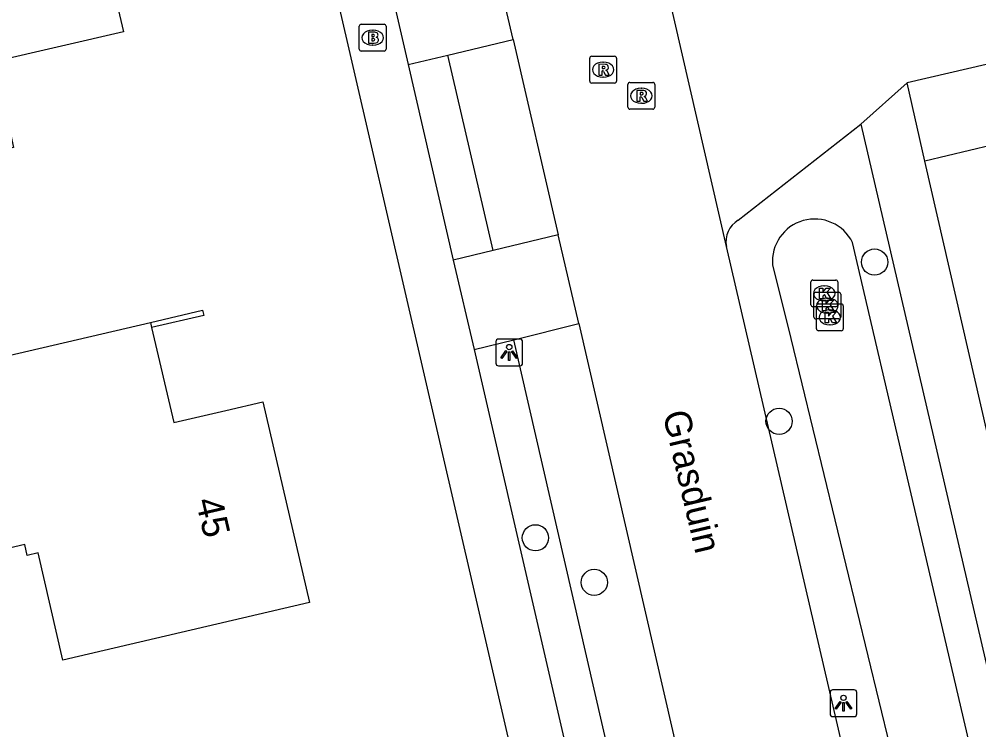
# Model space of a CAD drawing. Extents: x 156414 to 157775, y 382335 to 383765.
# Drawn here: x 156659.19 to 156694.98, y 382840.13 to 382866.65 of the extents above; entities that cross this region are included whole.
import ezdxf

# ---------------------------------------------------------------- set-up
doc = ezdxf.new("R2010")
doc.units = 0
for name, color, linetype in [('IMGEO_Boom', 7, 'Continuous'), ('IMGEO_Brandkraan', 7, 'Continuous'), ('IMGEO_Greppel_droge_sloot', 7, 'Continuous'), ('IMGEO_Kolk', 7, 'Continuous'), ('IMGEO_Lichtpunt', 7, 'Continuous'), ('IMGEO_Muur', 7, 'Continuous'), ('IMGEO_Openbare_ruimte_label', 7, 'Continuous'), ('IMGEO_Pand', 7, 'Continuous'), ('IMGEO_Pand_nummerreeks', 7, 'Continuous'), ('IMGEO_Parkeervlak_halfverhard', 7, 'Continuous'), ('IMGEO_Rijbaan_lokaal_gesloten', 7, 'Continuous'), ('IMGEO_Rijbaan_lokaal_open', 7, 'Continuous'), ('IMGEO_Rioolput', 7, 'Continuous'), ('IMGEO_Voetpad_open', 7, 'Continuous')]:
    doc.layers.add(name, color=color, linetype=linetype)

msp = doc.modelspace()

# ---------------------------------------------------------------- linework, layer by layer
at = {"layer": 'IMGEO_Boom'}
for centre in [(156691.092, 382857.584), (156687.53, 382851.641), (156678.441, 382847.293), (156680.636, 382845.63)]:
    msp.add_circle(centre, 0.489, dxfattribs=at)
at = {"layer": 'IMGEO_Brandkraan'}
for p, q in [((156671.87, 382865.534), (156671.87, 382866.386)), ((156671.945, 382866.46), (156672.797, 382866.46)), ((156672.871, 382866.386), (156672.871, 382865.534)), ((156672.358, 382866.24), (156672.383, 382866.24)), ((156672.381, 382865.68), (156672.356, 382865.68)), ((156672.797, 382865.46), (156671.945, 382865.46))]:
    msp.add_line(p, q, dxfattribs=at)
for points in [[(156671.87, 382865.534), (156671.87, 382866.386)], [(156671.945, 382866.46), (156672.797, 382866.46)], [(156672.871, 382866.386), (156672.871, 382865.534)], [(156672.218, 382866.16), (156672.218, 382865.76), (156672.431, 382865.76)], [(156672.449, 382866.16), (156672.218, 382866.16)], [(156672.397, 382866.079), (156672.343, 382866.079), (156672.343, 382866.003)], [(156672.343, 382866.003), (156672.396, 382866.003)], [(156672.405, 382865.927), (156672.343, 382865.927), (156672.343, 382865.846)], [(156672.343, 382865.846), (156672.405, 382865.846)], [(156672.797, 382865.46), (156671.945, 382865.46)]]:
    msp.add_lwpolyline(points, dxfattribs=at)
for centre, radius, start, end in [((156671.947, 382866.384), 0.0765, 91.552, 178.448), ((156671.947, 382866.384), 0.0765, 91.552, 178.448), ((156672.795, 382866.384), 0.0765, 1.552, 88.448), ((156672.795, 382866.384), 0.0765, 1.552, 88.448), ((156672.398, 382866.041), 0.0379, 267.8285, 90.9355), ((156672.453, 382866.015), 0.145, 59.4692, 91.5367), ((156672.478, 382866.062), 0.0922, 285.5137, 58.1501), ((156672.406, 382865.886), 0.0404, 269.8759, 90.5077), ((156672.437, 382866.011), 0.251, 268.6676, 293.5347), ((156672.483, 382865.87), 0.105, 301.3115, 78.989), ((156671.947, 382865.536), 0.0765, 181.552, 268.448), ((156671.947, 382865.536), 0.0765, 181.552, 268.448), ((156672.795, 382865.536), 0.0765, 271.552, 358.448), ((156672.795, 382865.536), 0.0765, 271.552, 358.448)]:
    msp.add_arc(centre, radius, start, end, dxfattribs=at)
for centre, major_axis, ratio, start_param, end_param in [((156672.357, 382865.96), (-0.387, 0.002), 0.722429, 4.712389, 7.853982), ((156672.382, 382865.96), (-0.39, 0.002), 0.717154, 1.570796, 4.712389)]:
    msp.add_ellipse(centre, major_axis=major_axis, ratio=ratio, start_param=start_param, end_param=end_param, dxfattribs=at)
at = {"layer": 'IMGEO_Greppel_droge_sloot'}
for points in [[(156700.775, 382813.277), (156690.268, 382858.316)], [(156687.287, 382857.481), (156687.968, 382854.727), (156697.816, 382814.122), (156698.079, 382811.561)]]:
    msp.add_lwpolyline(points, dxfattribs=at)
msp.add_arc((156688.857, 382857.615), 1.576, 26.4275, 184.8684, dxfattribs=at)
at = {"layer": 'IMGEO_Kolk'}
for p, q in [((156688.715, 382855.989), (156688.715, 382856.841)), ((156688.79, 382856.915), (156689.642, 382856.915)), ((156689.203, 382856.695), (156689.228, 382856.695)), ((156689.716, 382856.841), (156689.716, 382855.989)), ((156688.829, 382855.534), (156688.829, 382856.386)), ((156688.904, 382856.46), (156689.756, 382856.46)), ((156689.83, 382856.386), (156689.83, 382855.534)), ((156688.999, 382856.02), (156689.851, 382856.02)), ((156689.226, 382856.135), (156689.201, 382856.135)), ((156689.317, 382856.24), (156689.342, 382856.24)), ((156689.642, 382855.915), (156688.79, 382855.915)), ((156688.924, 382855.094), (156688.924, 382855.946)), ((156689.34, 382855.68), (156689.315, 382855.68)), ((156689.412, 382855.8), (156689.437, 382855.8)), ((156689.925, 382855.946), (156689.925, 382855.094)), ((156689.756, 382855.46), (156688.904, 382855.46)), ((156689.435, 382855.24), (156689.41, 382855.24)), ((156689.851, 382855.02), (156688.999, 382855.02))]:
    msp.add_line(p, q, dxfattribs=at)
for points in [[(156688.715, 382855.989), (156688.715, 382856.841)], [(156688.79, 382856.915), (156689.642, 382856.915)], [(156689.716, 382856.841), (156689.716, 382855.989)], [(156688.829, 382855.534), (156688.829, 382856.386)], [(156688.904, 382856.46), (156689.756, 382856.46)], [(156689.036, 382856.615), (156689.159, 382856.615), (156689.159, 382856.464), (156689.289, 382856.615), (156689.453, 382856.615), (156689.307, 382856.464), (156689.46, 382856.215), (156689.308, 382856.215), (156689.223, 382856.379), (156689.159, 382856.312), (156689.159, 382856.215), (156689.036, 382856.215), (156689.036, 382856.615)], [(156689.83, 382856.386), (156689.83, 382855.534)], [(156688.999, 382856.02), (156689.851, 382856.02)], [(156689.15, 382856.16), (156689.273, 382856.16), (156689.273, 382856.009), (156689.403, 382856.16), (156689.567, 382856.16), (156689.421, 382856.009), (156689.574, 382855.76), (156689.422, 382855.76), (156689.337, 382855.924), (156689.273, 382855.857), (156689.273, 382855.76), (156689.15, 382855.76), (156689.15, 382856.16)], [(156689.642, 382855.915), (156688.79, 382855.915)], [(156688.924, 382855.094), (156688.924, 382855.946)], [(156689.245, 382855.72), (156689.368, 382855.72), (156689.368, 382855.569), (156689.498, 382855.72), (156689.662, 382855.72), (156689.516, 382855.569), (156689.669, 382855.32), (156689.517, 382855.32), (156689.432, 382855.484), (156689.368, 382855.417), (156689.368, 382855.32), (156689.245, 382855.32), (156689.245, 382855.72)], [(156689.925, 382855.946), (156689.925, 382855.094)], [(156689.756, 382855.46), (156688.904, 382855.46)], [(156689.851, 382855.02), (156688.999, 382855.02)]]:
    msp.add_lwpolyline(points, dxfattribs=at)
for centre, start, end in [((156688.792, 382856.839), 91.552, 178.448), ((156688.792, 382856.839), 91.552, 178.448), ((156689.64, 382856.839), 1.552, 88.448), ((156689.64, 382856.839), 1.552, 88.448), ((156688.906, 382856.384), 91.552, 178.448), ((156688.906, 382856.384), 91.552, 178.448), ((156689.754, 382856.384), 1.552, 88.448), ((156689.754, 382856.384), 1.552, 88.448), ((156688.792, 382855.991), 181.552, 268.448), ((156688.792, 382855.991), 181.552, 268.448), ((156689.001, 382855.944), 91.552, 178.448), ((156689.001, 382855.944), 91.552, 178.448), ((156689.64, 382855.991), 271.552, 358.448), ((156689.64, 382855.991), 271.552, 358.448), ((156689.849, 382855.944), 1.552, 88.448), ((156689.849, 382855.944), 1.552, 88.448), ((156688.906, 382855.536), 181.552, 268.448), ((156688.906, 382855.536), 181.552, 268.448), ((156689.754, 382855.536), 271.552, 358.448), ((156689.754, 382855.536), 271.552, 358.448), ((156689.001, 382855.096), 181.552, 268.448), ((156689.001, 382855.096), 181.552, 268.448), ((156689.849, 382855.096), 271.552, 358.448), ((156689.849, 382855.096), 271.552, 358.448)]:
    msp.add_arc(centre, 0.0765, start, end, dxfattribs=at)
for centre, major_axis, ratio, start_param, end_param in [((156689.202, 382856.415), (-0.387, 0.002), 0.722429, 4.712389, 7.853982), ((156689.227, 382856.415), (-0.39, 0.002), 0.717154, 1.570796, 4.712389), ((156689.316, 382855.96), (-0.387, 0.002), 0.722429, 4.712389, 7.853982), ((156689.341, 382855.96), (-0.39, 0.002), 0.717154, 1.570796, 4.712389), ((156689.411, 382855.52), (-0.387, 0.002), 0.722429, 4.712389, 7.853982), ((156689.436, 382855.52), (-0.39, 0.002), 0.717154, 1.570796, 4.712389)]:
    msp.add_ellipse(centre, major_axis=major_axis, ratio=ratio, start_param=start_param, end_param=end_param, dxfattribs=at)
at = {"layer": 'IMGEO_Lichtpunt'}
for p, q in [((156676.965, 382854.614), (156676.965, 382853.807)), ((156676.965, 382854.614), (156676.965, 382853.807)), ((156677.867, 382854.709), (156677.059, 382854.709)), ((156677.867, 382854.709), (156677.059, 382854.709)), ((156677.961, 382853.807), (156677.961, 382854.614)), ((156677.961, 382853.807), (156677.961, 382854.614)), ((156677.059, 382853.713), (156677.867, 382853.713)), ((156677.059, 382853.713), (156677.867, 382853.713)), ((156689.434, 382841.524), (156689.434, 382840.717)), ((156689.434, 382841.524), (156689.434, 382840.717)), ((156690.336, 382841.619), (156689.528, 382841.619)), ((156690.336, 382841.619), (156689.528, 382841.619)), ((156690.43, 382840.717), (156690.43, 382841.524)), ((156690.43, 382840.717), (156690.43, 382841.524)), ((156689.528, 382840.623), (156690.336, 382840.623)), ((156689.528, 382840.623), (156690.336, 382840.623))]:
    msp.add_line(p, q, dxfattribs=at)
for points in [[(156677.339, 382854.278), (156677.378, 382854.25), (156677.19, 382853.988), (156677.152, 382854.015), (156677.339, 382854.278)], [(156677.441, 382854.23), (156677.488, 382854.23), (156677.488, 382853.908), (156677.441, 382853.908), (156677.441, 382854.23)], [(156677.551, 382854.25), (156677.589, 382854.277), (156677.776, 382854.015), (156677.737, 382853.987), (156677.551, 382854.25)], [(156689.808, 382841.188), (156689.847, 382841.16), (156689.659, 382840.898), (156689.621, 382840.925), (156689.808, 382841.188)], [(156689.91, 382841.14), (156689.957, 382841.14), (156689.957, 382840.818), (156689.91, 382840.818), (156689.91, 382841.14)], [(156690.02, 382841.16), (156690.058, 382841.187), (156690.245, 382840.925), (156690.206, 382840.897), (156690.02, 382841.16)]]:
    msp.add_lwpolyline(points, dxfattribs=at)
for centre in [(156677.464, 382854.412), (156689.933, 382841.322)]:
    msp.add_circle(centre, 0.0994, dxfattribs=at)
for centre, start, end in [((156677.059, 382854.614), 90, 180), ((156677.059, 382854.614), 90, 180), ((156677.867, 382854.614), 0, 90), ((156677.867, 382854.614), 0, 90), ((156677.059, 382853.807), 180, 270), ((156677.059, 382853.807), 180, 270), ((156677.867, 382853.807), 270, 0), ((156677.867, 382853.807), 270, 360), ((156689.528, 382841.524), 90, 180), ((156689.528, 382841.524), 90, 180), ((156690.336, 382841.524), 0, 90), ((156690.336, 382841.524), 0, 90), ((156689.528, 382840.717), 180, 270), ((156689.528, 382840.717), 180, 270), ((156690.336, 382840.717), 270, 0), ((156690.336, 382840.717), 270, 360)]:
    msp.add_arc(centre, 0.0946, start, end, dxfattribs=at)
at = {"layer": 'IMGEO_Muur'}
msp.add_lwpolyline([(156664.08, 382855.333), (156666.027, 382855.787), (156666.073, 382855.593), (156664.125, 382855.139)], dxfattribs=at)
at = {"layer": 'IMGEO_Pand'}
for points in [[(156654.036, 382860.733), (156651.124, 382860.071), (156649.135, 382868.845), (156661.768, 382871.742), (156663.076, 382866.177), (156658.283, 382865.065), (156658.912, 382862.15), (156658.974, 382861.865), (156654.036, 382860.733)], [(156702.612, 382860.534), (156699.54, 382859.826), (156699.07, 382861.863), (156696.497, 382861.27), (156696.293, 382862.149), (156692.966, 382861.356)], [(156695.973, 382848.245), (156692.966, 382861.356)], [(156664.125, 382855.139), (156664.952, 382851.592), (156666.899, 382852.047), (156668.269, 382852.367), (156670.019, 382844.873), (156660.815, 382842.728), (156659.896, 382846.734), (156659.479, 382846.637), (156659.395, 382847.038), (156655.302, 382846.082), (156653.716, 382852.918), (156664.08, 382855.333)], [(156664.08, 382855.333), (156664.125, 382855.139)]]:
    msp.add_lwpolyline(points, dxfattribs=at)
at = {"layer": 'IMGEO_Parkeervlak_halfverhard'}
for points in [[(156676.86, 382858.017), (156675.176, 382865.309)], [(156682.565, 382833.258), (156677.631, 382854.687)]]:
    msp.add_lwpolyline(points, dxfattribs=at)
at = {"layer": 'IMGEO_Rijbaan_lokaal_gesloten'}
for points in [[(156685.565, 382858.168), (156682.815, 382870.13)], [(156677.608, 382865.89), (156676.82, 382869.3)], [(156677.608, 382865.89), (156679.291, 382858.601)], [(156680.059, 382855.286), (156679.291, 382858.601)], [(156697.184, 382808.091), (156685.565, 382858.168)], [(156680.059, 382855.286), (156684.998, 382833.835)]]:
    msp.add_lwpolyline(points, dxfattribs=at)
at = {"layer": 'IMGEO_Rijbaan_lokaal_open'}
for points in [[(156727.782, 382872.521), (156692.31, 382864.275)], [(156672.905, 382868.372), (156673.696, 382864.956)], [(156675.176, 382865.309), (156677.608, 382865.89)], [(156673.696, 382864.956), (156675.176, 382865.309)], [(156692.31, 382864.275), (156690.581, 382862.731)], [(156686.009, 382859.147), (156690.581, 382862.731)], [(156679.291, 382858.601), (156676.86, 382858.017)], [(156676.86, 382858.017), (156675.379, 382857.661)], [(156675.379, 382857.661), (156676.151, 382854.322)], [(156677.631, 382854.687), (156680.059, 382855.286)], [(156676.151, 382854.322), (156677.631, 382854.687)]]:
    msp.add_lwpolyline(points, dxfattribs=at)
msp.add_arc((156686.467, 382858.349), 0.92, 119.8392, 191.37, dxfattribs=at)
at = {"layer": 'IMGEO_Rioolput'}
for p, q in [((156680.541, 382865.266), (156681.393, 382865.266)), ((156680.466, 382864.34), (156680.466, 382865.192)), ((156680.954, 382865.046), (156680.979, 382865.046)), ((156681.467, 382865.192), (156681.467, 382864.34)), ((156681.393, 382864.266), (156680.541, 382864.266)), ((156680.977, 382864.486), (156680.952, 382864.486)), ((156681.892, 382863.365), (156681.892, 382864.217)), ((156681.967, 382864.291), (156682.819, 382864.291)), ((156682.893, 382864.217), (156682.893, 382863.365)), ((156682.38, 382864.071), (156682.405, 382864.071)), ((156682.403, 382863.511), (156682.378, 382863.511)), ((156682.819, 382863.291), (156681.967, 382863.291))]:
    msp.add_line(p, q, dxfattribs=at)
for points in [[(156680.541, 382865.266), (156681.393, 382865.266)], [(156680.466, 382864.34), (156680.466, 382865.192)], [(156681.055, 382864.964), (156680.803, 382864.966), (156680.803, 382864.566)], [(156681.467, 382865.192), (156681.467, 382864.34)], [(156680.803, 382864.566), (156680.927, 382864.566), (156680.927, 382864.728), (156680.938, 382864.728)], [(156680.981, 382864.885), (156680.927, 382864.885), (156680.927, 382864.804)], [(156680.927, 382864.804), (156680.979, 382864.804)], [(156680.985, 382864.699), (156681.056, 382864.566), (156681.196, 382864.566), (156681.131, 382864.692)], [(156681.393, 382864.266), (156680.541, 382864.266)], [(156681.892, 382863.365), (156681.892, 382864.217)], [(156681.967, 382864.291), (156682.819, 382864.291)], [(156682.893, 382864.217), (156682.893, 382863.365)], [(156682.481, 382863.989), (156682.229, 382863.991), (156682.229, 382863.591)], [(156682.407, 382863.91), (156682.353, 382863.91), (156682.353, 382863.829)], [(156682.229, 382863.591), (156682.353, 382863.591), (156682.353, 382863.753), (156682.364, 382863.753)], [(156682.353, 382863.829), (156682.405, 382863.829)], [(156682.411, 382863.724), (156682.482, 382863.591), (156682.622, 382863.591), (156682.557, 382863.717)], [(156682.819, 382863.291), (156681.967, 382863.291)]]:
    msp.add_lwpolyline(points, dxfattribs=at)
for centre, radius, start, end in [((156680.543, 382865.19), 0.0765, 91.552, 178.448), ((156680.543, 382865.19), 0.0765, 91.552, 178.448), ((156681.391, 382865.19), 0.0765, 1.552, 88.448), ((156681.391, 382865.19), 0.0765, 1.552, 88.448), ((156681.054, 382864.854), 0.109, 350.3612, 89.416), ((156680.937, 382864.675), 0.0533, 26.0293, 88.6989), ((156680.963, 382864.993), 0.19, 274.7715, 282.9687), ((156680.987, 382864.789), 0.0964, 77.0061, 93.1865), ((156681.001, 382864.846), 0.0378, 276.6634, 79.6772), ((156681.052, 382864.854), 0.112, 277.5842, 350.9817), ((156681.036, 382864.639), 0.108, 29.5134, 73.7905), ((156680.543, 382864.342), 0.0765, 181.552, 268.448), ((156680.543, 382864.342), 0.0765, 181.552, 268.448), ((156681.391, 382864.342), 0.0765, 271.552, 358.448), ((156681.391, 382864.342), 0.0765, 271.552, 358.448), ((156681.969, 382864.215), 0.0765, 91.552, 178.448), ((156681.969, 382864.215), 0.0765, 91.552, 178.448), ((156682.817, 382864.215), 0.0765, 1.552, 88.448), ((156682.817, 382864.215), 0.0765, 1.552, 88.448), ((156682.389, 382864.018), 0.19, 274.7715, 282.9687), ((156682.413, 382863.814), 0.0964, 77.0061, 93.1865), ((156682.427, 382863.871), 0.0378, 276.6634, 79.6772), ((156682.48, 382863.879), 0.109, 350.3612, 89.416), ((156682.478, 382863.879), 0.112, 277.5842, 350.9817), ((156682.363, 382863.7), 0.0533, 26.0293, 88.6989), ((156682.462, 382863.664), 0.108, 29.5134, 73.7905), ((156681.969, 382863.367), 0.0765, 181.552, 268.448), ((156681.969, 382863.367), 0.0765, 181.552, 268.448), ((156682.817, 382863.367), 0.0765, 271.552, 358.448), ((156682.817, 382863.367), 0.0765, 271.552, 358.448)]:
    msp.add_arc(centre, radius, start, end, dxfattribs=at)
for centre, major_axis, ratio, start_param, end_param in [((156680.953, 382864.766), (-0.387, 0.002), 0.722429, 4.712389, 7.853982), ((156680.978, 382864.766), (-0.39, 0.002), 0.717154, 1.570796, 4.712389), ((156682.379, 382863.791), (-0.387, 0.002), 0.722429, 4.712389, 7.853982), ((156682.404, 382863.791), (-0.39, 0.002), 0.717154, 1.570796, 4.712389)]:
    msp.add_ellipse(centre, major_axis=major_axis, ratio=ratio, start_param=start_param, end_param=end_param, dxfattribs=at)
at = {"layer": 'IMGEO_Voetpad_open'}
for points in [[(156694.882, 382764.275), (156665.21, 382892.732)], [(156673.696, 382864.956), (156675.379, 382857.661)], [(156692.966, 382861.356), (156692.31, 382864.275)], [(156690.581, 382862.731), (156695.754, 382840.457)], [(156676.151, 382854.322), (156681.088, 382832.908)]]:
    msp.add_lwpolyline(points, dxfattribs=at)

# ---------------------------------------------------------------- texts
at = {"layer": 'IMGEO_Openbare_ruimte_label'}
msp.add_text('Grasduin', height=1, rotation=283.2438, dxfattribs=at).set_placement((156683.181, 382851.93))
at = {"layer": 'IMGEO_Pand_nummerreeks'}
msp.add_text('45', height=1, rotation=283.1434, dxfattribs=at).set_placement((156665.763, 382848.68))

doc.saveas('drawing.dxf')
